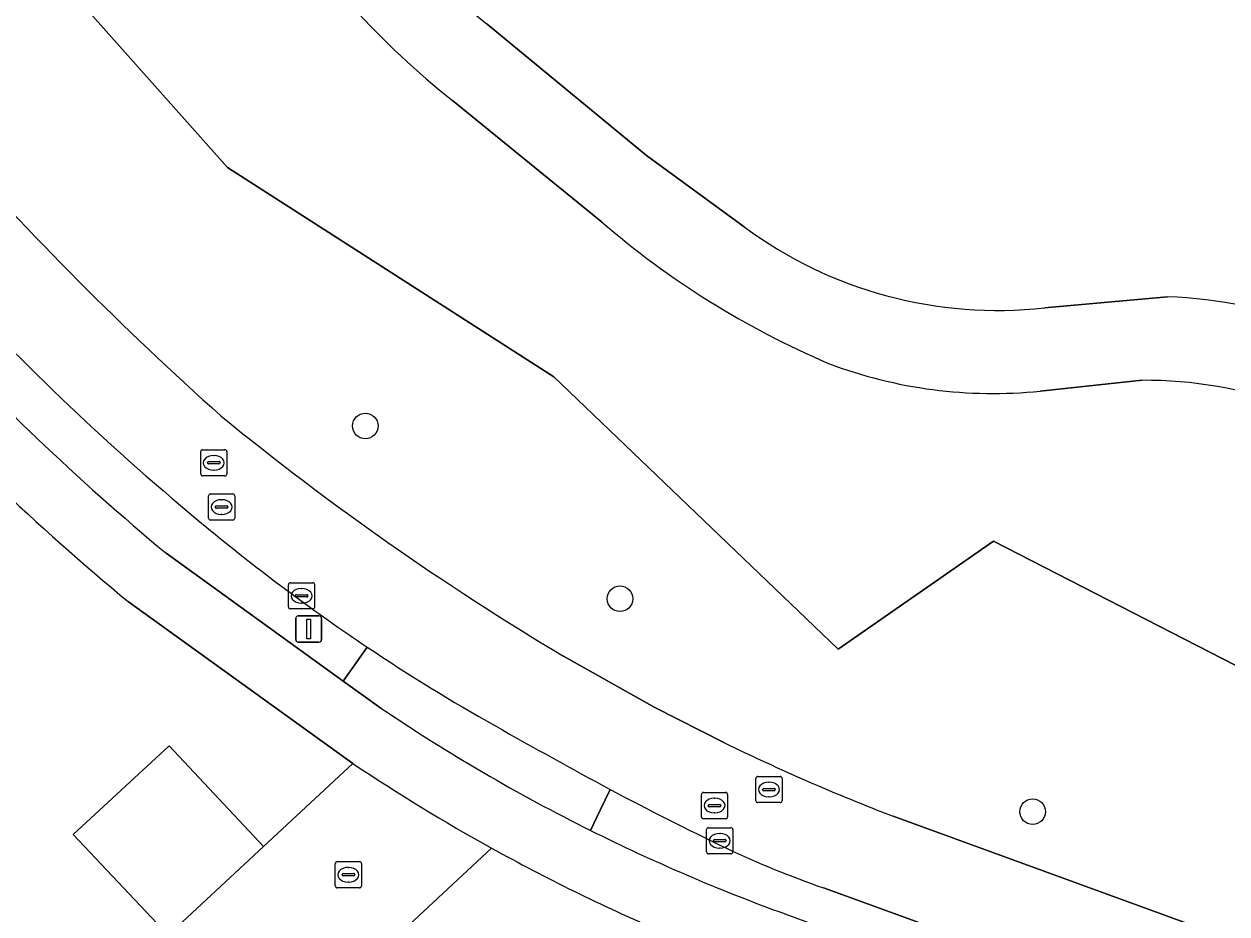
# Model space of a CAD drawing. Extents: x 155275 to 156265, y 382654 to 383635.
# Drawn here: x 155755.08 to 155801.06, y 383057.5 to 383091.49 of the extents above; entities that cross this region are included whole.
import ezdxf

# ---------------------------------------------------------------- set-up
doc = ezdxf.new("R2010")
doc.units = 0
for name, color, linetype in [('IMGEO_Berm_groen', 7, 'Continuous'), ('IMGEO_Boom', 7, 'Continuous'), ('IMGEO_Fietspad_gesloten', 7, 'Continuous'), ('IMGEO_Gemengd_bos', 7, 'Continuous'), ('IMGEO_Groenvoorziening', 7, 'Continuous'), ('IMGEO_Haag', 7, 'Continuous'), ('IMGEO_Kolk', 7, 'Continuous'), ('IMGEO_Lichtmast', 7, 'Continuous'), ('IMGEO_Loofbos', 7, 'Continuous'), ('IMGEO_Parkeervlak_open', 7, 'Continuous'), ('IMGEO_Rijbaan_lokaal_gesloten', 7, 'Continuous'), ('IMGEO_Rijbaan_lokaal_open', 7, 'Continuous'), ('IMGEO_Rioolput', 7, 'Continuous'), ('IMGEO_Voetpad_open', 7, 'Continuous')]:
    doc.layers.add(name, color=color, linetype=linetype)

msp = doc.modelspace()

# ---------------------------------------------------------------- linework, layer by layer
at = {"layer": 'IMGEO_Berm_groen'}
for points in [[(155812.91, 383066.171), (155809.833, 383066.391), (155801.367, 383066.998), (155792.138, 383071.742), (155786.195, 383067.61), (155775.328, 383078.007), (155762.855, 383086.013), (155746.776, 383104.071), (155742.231, 383112.533)], [(155775.703, 383067.34), (155779.187, 383065.387), (155781.855, 383064.031)], [(155788.299, 383061.225), (155799.971, 383056.982), (155804.664, 383055.276), (155806.554, 383054.589), (155807.393, 383054.284), (155807.851, 383055.78), (155808.304, 383056.85), (155808.799, 383057.679), (155810.181, 383059.245)], [(155772.949, 383060.012), (155768.485, 383055.851), (155771.696, 383052.498), (155766.019, 383047.276), (155762.866, 383050.613)]]:
    msp.add_lwpolyline(points, dxfattribs=at)
for centre, radius, start, end in [((155849.133, 383173.338), 129.849, 221.58392, 228.21095), ((155831.621, 383161.055), 109.13, 230.76947, 239.17607), ((155818.231, 383138.767), 83.119, 244.04642, 248.89274), ((155808.264, 383123.768), 72.883, 241.01757, 246.62182)]:
    msp.add_arc(centre, radius, start, end, dxfattribs=at)
at = {"layer": 'IMGEO_Boom'}
for centre in [(155768.123, 383076.136), (155777.857, 383069.535), (155793.63, 383061.402)]:
    msp.add_circle(centre, 0.489, dxfattribs=at)
at = {"layer": 'IMGEO_Fietspad_gesloten'}
for points in [[(155782.609, 383083.74), (155778.871, 383086.473), (155772.78, 383091.489)], [(155771.453, 383088.57), (155777.135, 383083.952)], [(155798.781, 383081.069), (155794.085, 383080.651)], [(155793.921, 383077.471), (155797.815, 383077.882)]]:
    msp.add_lwpolyline(points, dxfattribs=at)
for centre, radius, start, end in [((155789.249, 383111.825), 26.169, 208.6612, 230.9977), ((155791.891, 383114.25), 32.82, 213.3021, 231.4853), ((155798.846, 383109.064), 33.195, 229.1545, 246.9118), ((155792.275, 383096.789), 16.239, 233.4699, 276.3996), ((155798.058, 383062.149), 18.934, 52.0835, 87.8112), ((155792.102, 383095.072), 17.695, 249.2324, 275.8993), ((155797.878, 383061.119), 16.763, 50.7321, 90.2155)]:
    msp.add_arc(centre, radius, start, end, dxfattribs=at)
at = {"layer": 'IMGEO_Gemengd_bos'}
for points in [[(155728.221, 383137.957), (155728.264, 383135.475), (155732.465, 383124.934), (155734.812, 383124.613), (155736.041, 383119.787), (155742.231, 383112.533), (155746.776, 383104.071), (155762.855, 383086.013), (155775.328, 383078.007), (155786.195, 383067.61), (155792.138, 383071.742), (155801.367, 383066.998), (155809.833, 383066.391), (155812.91, 383066.171)], [(155777.135, 383083.952), (155771.453, 383088.57)], [(155797.815, 383077.882), (155793.921, 383077.471)]]:
    msp.add_lwpolyline(points, dxfattribs=at)
for centre, radius, start, end in [((155791.891, 383114.25), 32.82, 213.3021, 231.4853), ((155798.846, 383109.064), 33.195, 229.1545, 246.9118), ((155792.102, 383095.072), 17.695, 249.2324, 275.8993), ((155797.878, 383061.119), 16.763, 50.7321, 90.2155)]:
    msp.add_arc(centre, radius, start, end, dxfattribs=at)
at = {"layer": 'IMGEO_Groenvoorziening'}
for points in [[(155760.513, 383071.272), (155767.283, 383066.391), (155767.707, 383066.995), (155768.196, 383067.692)], [(155760.626, 383063.912), (155764.227, 383060.067), (155767.647, 383063.248), (155759.074, 383069.413)], [(155748.013, 383045.041), (155744.881, 383048.414), (155752.176, 383055.188), (155755.336, 383051.798), (155759.198, 383055.39), (155760.588, 383056.683), (155756.964, 383060.529), (155760.626, 383063.912)], [(155777.481, 383062.251), (155777.103, 383061.46), (155776.733, 383060.685)], [(155784.165, 383057.496), (155799.887, 383051.728), (155800.085, 383052.3), (155800.383, 383053.161), (155799.667, 383053.396), (155798.751, 383053.725), (155785.634, 383058.493)]]:
    msp.add_lwpolyline(points, dxfattribs=at)
for centre, radius, start, end in [((155823.272, 383146.864), 96.498, 222.59475, 230.89318), ((155823.459, 383147.049), 98.51, 222.60047, 230.28458), ((155823.092, 383146.671), 100.334, 222.56561, 230.354), ((155810.649, 383131.036), 76.254, 230.75141, 236.17006), ((155838.195, 383177.14), 129.945, 242.14535, 244.34433), ((155808.534, 383124.542), 71.337, 243.52683, 250.02575), ((155797.597, 383093.028), 36.549, 244.6246, 250.8943)]:
    msp.add_arc(centre, radius, start, end, dxfattribs=at)
at = {"layer": 'IMGEO_Haag'}
for points in [[(155760.513, 383071.272), (155767.283, 383066.391), (155767.707, 383066.995), (155768.196, 383067.692)], [(155777.481, 383062.251), (155777.103, 383061.46), (155776.733, 383060.685)], [(155784.165, 383057.496), (155799.887, 383051.728), (155800.085, 383052.3), (155800.383, 383053.161), (155799.667, 383053.396), (155798.751, 383053.725), (155785.634, 383058.493)]]:
    msp.add_lwpolyline(points, dxfattribs=at)
for centre, radius, start, end in [((155823.272, 383146.864), 96.498, 222.59475, 230.89318), ((155823.459, 383147.049), 98.51, 222.60047, 230.28458), ((155810.649, 383131.036), 76.254, 230.75141, 236.17006), ((155838.195, 383177.14), 129.945, 242.14535, 244.34433), ((155808.534, 383124.542), 71.337, 243.52683, 250.02575), ((155797.597, 383093.028), 36.549, 244.6246, 250.8943)]:
    msp.add_arc(centre, radius, start, end, dxfattribs=at)
at = {"layer": 'IMGEO_Kolk'}
for p, q in [((155765.262, 383070.147), (155766.114, 383070.147)), ((155765.187, 383069.221), (155765.187, 383070.073)), ((155765.489, 383069.69), (155765.887, 383069.69)), ((155765.675, 383069.927), (155765.7, 383069.927)), ((155766.188, 383070.073), (155766.188, 383069.221)), ((155765.446, 383069.641), (155765.446, 383069.653)), ((155765.884, 383069.604), (155765.486, 383069.604)), ((155765.698, 383069.367), (155765.673, 383069.367)), ((155765.93, 383069.653), (155765.93, 383069.641)), ((155766.114, 383069.147), (155765.262, 383069.147)), ((155781.17, 383059.865), (155781.17, 383060.717)), ((155781.245, 383060.791), (155782.097, 383060.791)), ((155781.658, 383060.571), (155781.683, 383060.571)), ((155782.171, 383060.717), (155782.171, 383059.865)), ((155781.429, 383060.285), (155781.429, 383060.297)), ((155781.867, 383060.248), (155781.469, 383060.248)), ((155781.472, 383060.334), (155781.87, 383060.334)), ((155781.913, 383060.297), (155781.913, 383060.285)), ((155782.097, 383059.791), (155781.245, 383059.791)), ((155781.681, 383060.011), (155781.656, 383060.011)), ((155766.978, 383058.567), (155766.978, 383059.419)), ((155767.053, 383059.493), (155767.905, 383059.493)), ((155767.466, 383059.273), (155767.491, 383059.273)), ((155767.979, 383059.419), (155767.979, 383058.567)), ((155767.237, 383058.987), (155767.237, 383058.999)), ((155767.675, 383058.95), (155767.277, 383058.95)), ((155767.28, 383059.036), (155767.678, 383059.036)), ((155767.489, 383058.713), (155767.464, 383058.713)), ((155767.721, 383058.999), (155767.721, 383058.987)), ((155767.905, 383058.493), (155767.053, 383058.493))]:
    msp.add_line(p, q, dxfattribs=at)
for points in [[(155765.262, 383070.147), (155766.114, 383070.147)], [(155765.187, 383069.221), (155765.187, 383070.073)], [(155766.188, 383070.073), (155766.188, 383069.221)], [(155766.114, 383069.147), (155765.262, 383069.147)], [(155781.17, 383059.865), (155781.17, 383060.717)], [(155781.245, 383060.791), (155782.097, 383060.791)], [(155782.171, 383060.717), (155782.171, 383059.865)], [(155782.097, 383059.791), (155781.245, 383059.791)], [(155766.978, 383058.567), (155766.978, 383059.419)], [(155767.053, 383059.493), (155767.905, 383059.493)], [(155767.979, 383059.419), (155767.979, 383058.567)], [(155767.905, 383058.493), (155767.053, 383058.493)]]:
    msp.add_lwpolyline(points, dxfattribs=at)
for centre, radius, start, end in [((155765.264, 383070.071), 0.0765, 91.552, 178.448), ((155765.264, 383070.071), 0.0765, 91.552, 178.448), ((155766.112, 383070.071), 0.0765, 1.552, 88.448), ((155766.112, 383070.071), 0.0765, 1.552, 88.448), ((155765.486, 383069.65), 0.0403, 85.8775, 175.7526), ((155765.891, 383069.652), 0.0386, 1.7309, 96.639), ((155765.483, 383069.64), 0.0366, 178.938, 274.7102), ((155765.887, 383069.647), 0.043, 264.8664, 352.4533), ((155765.264, 383069.223), 0.0765, 181.552, 268.448), ((155765.264, 383069.223), 0.0765, 181.552, 268.448), ((155766.112, 383069.223), 0.0765, 271.552, 358.448), ((155766.112, 383069.223), 0.0765, 271.552, 358.448), ((155781.247, 383060.715), 0.0765, 91.552, 178.448), ((155781.247, 383060.715), 0.0765, 91.552, 178.448), ((155782.095, 383060.715), 0.0765, 1.552, 88.448), ((155782.095, 383060.715), 0.0765, 1.552, 88.448), ((155781.469, 383060.294), 0.0403, 85.8775, 175.7526), ((155781.466, 383060.284), 0.0366, 178.938, 274.7102), ((155781.87, 383060.291), 0.043, 264.8664, 352.4533), ((155781.874, 383060.296), 0.0386, 1.7309, 96.639), ((155781.247, 383059.867), 0.0765, 181.552, 268.448), ((155781.247, 383059.867), 0.0765, 181.552, 268.448), ((155782.095, 383059.867), 0.0765, 271.552, 358.448), ((155782.095, 383059.867), 0.0765, 271.552, 358.448), ((155767.055, 383059.417), 0.0765, 91.552, 178.448), ((155767.055, 383059.417), 0.0765, 91.552, 178.448), ((155767.903, 383059.417), 0.0765, 1.552, 88.448), ((155767.903, 383059.417), 0.0765, 1.552, 88.448), ((155767.277, 383058.996), 0.0403, 85.8775, 175.7526), ((155767.274, 383058.986), 0.0366, 178.938, 274.7102), ((155767.678, 383058.993), 0.043, 264.8664, 352.4533), ((155767.682, 383058.998), 0.0386, 1.7309, 96.639), ((155767.055, 383058.569), 0.0765, 181.552, 268.448), ((155767.055, 383058.569), 0.0765, 181.552, 268.448), ((155767.903, 383058.569), 0.0765, 271.552, 358.448), ((155767.903, 383058.569), 0.0765, 271.552, 358.448)]:
    msp.add_arc(centre, radius, start, end, dxfattribs=at)
for centre, major_axis, ratio, start_param, end_param in [((155765.674, 383069.647), (-0.387, 0.002), 0.722429, 4.712389, 7.853982), ((155765.699, 383069.647), (-0.39, 0.002), 0.717154, 1.570796, 4.712389), ((155781.657, 383060.291), (-0.387, 0.002), 0.722429, 4.712389, 7.853982), ((155781.682, 383060.291), (-0.39, 0.002), 0.717154, 1.570796, 4.712389), ((155767.465, 383058.993), (-0.387, 0.002), 0.722429, 4.712389, 7.853982), ((155767.49, 383058.993), (-0.39, 0.002), 0.717154, 1.570796, 4.712389)]:
    msp.add_ellipse(centre, major_axis=major_axis, ratio=ratio, start_param=start_param, end_param=end_param, dxfattribs=at)
at = {"layer": 'IMGEO_Lichtmast'}
for p, q in [((155765.464, 383067.979), (155765.464, 383068.779)), ((155765.464, 383068.779), (155765.464, 383067.979)), ((155765.564, 383068.879), (155766.354, 383068.879)), ((155766.354, 383068.879), (155765.564, 383068.879)), ((155766.454, 383068.779), (155766.454, 383067.979)), ((155766.454, 383067.979), (155766.454, 383068.779)), ((155766.354, 383067.879), (155765.564, 383067.879)), ((155765.564, 383067.879), (155766.354, 383067.879))]:
    msp.add_line(p, q, dxfattribs=at)
msp.add_lwpolyline([(155765.884, 383068.754), (155766.034, 383068.754), (155766.034, 383068.004), (155765.884, 383068.004), (155765.884, 383068.754)], dxfattribs=at)
for centre, start, end in [((155765.564, 383068.779), 90, 180), ((155765.564, 383068.779), 90, 180), ((155766.354, 383068.779), 0, 90), ((155766.354, 383068.779), 360, 90), ((155765.564, 383067.979), 180, 270), ((155765.564, 383067.979), 180, 270), ((155766.354, 383067.979), 270, 0), ((155766.354, 383067.979), 270, 0)]:
    msp.add_arc(centre, 0.1, start, end, dxfattribs=at)
at = {"layer": 'IMGEO_Loofbos'}
for points in [[(155772.78, 383091.489), (155778.871, 383086.473), (155782.609, 383083.74)], [(155794.085, 383080.651), (155798.781, 383081.069)]]:
    msp.add_lwpolyline(points, dxfattribs=at)
for centre, radius, start, end in [((155789.249, 383111.825), 26.169, 208.6612, 230.9977), ((155792.275, 383096.789), 16.239, 233.4699, 276.3996), ((155798.058, 383062.149), 18.934, 52.0835, 87.8112)]:
    msp.add_arc(centre, radius, start, end, dxfattribs=at)
at = {"layer": 'IMGEO_Parkeervlak_open'}
msp.add_lwpolyline([(155764.227, 383060.067), (155760.626, 383063.912), (155756.964, 383060.529), (155760.588, 383056.683)], close=True, dxfattribs=at)
at = {"layer": 'IMGEO_Rijbaan_lokaal_gesloten'}
for points in [[(155781.855, 383064.031), (155779.187, 383065.387), (155775.703, 383067.34)], [(155785.634, 383058.493), (155798.751, 383053.725), (155799.971, 383056.982), (155788.299, 383061.225)]]:
    msp.add_lwpolyline(points, dxfattribs=at)
for centre, radius, start, end in [((155849.133, 383173.338), 129.849, 221.58392, 228.21095), ((155823.272, 383146.864), 96.498, 222.59475, 230.89318), ((155831.621, 383161.055), 109.13, 230.76947, 239.17607), ((155810.649, 383131.036), 76.254, 230.75141, 236.17006), ((155810.185, 383130.419), 75.484, 236.20193, 240.56871), ((155906.518, 383300.772), 271.188, 240.52793, 241.5871), ((155818.231, 383138.767), 83.119, 244.04642, 248.89274), ((155838.195, 383177.14), 129.945, 242.14535, 244.34433), ((155797.597, 383093.028), 36.549, 244.6246, 250.8943)]:
    msp.add_arc(centre, radius, start, end, dxfattribs=at)
at = {"layer": 'IMGEO_Rijbaan_lokaal_open'}
for points in [[(155705.355, 383100.781), (155700.795, 383107.463), (155696.789, 383102.582), (155698.621, 383099.93), (155698.65, 383099.944), (155718.801, 383070.448), (155744.315, 383033.097), (155746.721, 383029.574), (155747.84, 383028.105), (155749.193, 383027.585), (155755.874, 383025.193), (155756.4, 383026.63), (155757.762, 383030.353), (155760.94, 383029.184), (155761.44, 383030.472), (155761.488, 383030.572), (155754.044, 383033.378), (155749.542, 383038.194), (155752.158, 383040.632), (155755.794, 383044.021), (155762.866, 383050.613), (155768.485, 383055.851), (155772.949, 383060.012)], [(155768.196, 383067.692), (155767.707, 383066.995), (155767.283, 383066.391), (155768.712, 383065.361)], [(155767.647, 383063.248), (155764.227, 383060.067), (155760.588, 383056.683), (155759.198, 383055.39), (155755.336, 383051.798), (155748.283, 383045.239)], [(155776.733, 383060.685), (155777.103, 383061.46), (155777.481, 383062.251)]]:
    msp.add_lwpolyline(points, dxfattribs=at)
for centre, radius, start, end in [((155810.185, 383130.419), 75.484, 236.20193, 240.56871), ((155808.421, 383124.259), 71.033, 236.012, 243.50622), ((155906.518, 383300.772), 271.188, 240.52793, 241.5871), ((155808.187, 383123.708), 72.794, 236.15752, 241.04807)]:
    msp.add_arc(centre, radius, start, end, dxfattribs=at)
at = {"layer": 'IMGEO_Rioolput'}
for p, q in [((155761.907, 383075.231), (155762.759, 383075.231)), ((155761.832, 383074.305), (155761.832, 383075.157)), ((155762.134, 383074.774), (155762.532, 383074.774)), ((155762.32, 383075.011), (155762.345, 383075.011)), ((155762.833, 383075.157), (155762.833, 383074.305)), ((155762.091, 383074.725), (155762.091, 383074.737)), ((155762.529, 383074.688), (155762.131, 383074.688)), ((155762.343, 383074.451), (155762.318, 383074.451)), ((155762.575, 383074.737), (155762.575, 383074.725)), ((155762.759, 383074.231), (155761.907, 383074.231)), ((155762.131, 383072.613), (155762.131, 383073.465)), ((155762.206, 383073.539), (155763.058, 383073.539)), ((155763.132, 383073.465), (155763.132, 383072.613)), ((155762.39, 383073.033), (155762.39, 383073.045)), ((155762.828, 383072.996), (155762.43, 383072.996)), ((155762.433, 383073.082), (155762.831, 383073.082)), ((155762.619, 383073.319), (155762.644, 383073.319)), ((155762.874, 383073.045), (155762.874, 383073.033)), ((155763.058, 383072.539), (155762.206, 383072.539)), ((155762.642, 383072.759), (155762.617, 383072.759)), ((155783.052, 383061.821), (155783.052, 383062.673)), ((155783.127, 383062.747), (155783.979, 383062.747)), ((155783.54, 383062.527), (155783.565, 383062.527)), ((155784.053, 383062.673), (155784.053, 383061.821)), ((155780.97, 383061.209), (155780.97, 383062.061)), ((155781.045, 383062.135), (155781.897, 383062.135)), ((155781.458, 383061.915), (155781.483, 383061.915)), ((155781.971, 383062.061), (155781.971, 383061.209)), ((155783.311, 383062.241), (155783.311, 383062.253)), ((155783.749, 383062.204), (155783.351, 383062.204)), ((155783.354, 383062.29), (155783.752, 383062.29)), ((155783.563, 383061.967), (155783.538, 383061.967)), ((155783.795, 383062.253), (155783.795, 383062.241)), ((155781.229, 383061.629), (155781.229, 383061.641)), ((155781.667, 383061.592), (155781.269, 383061.592)), ((155781.272, 383061.678), (155781.67, 383061.678)), ((155781.713, 383061.641), (155781.713, 383061.629)), ((155783.979, 383061.747), (155783.127, 383061.747)), ((155781.897, 383061.135), (155781.045, 383061.135)), ((155781.481, 383061.355), (155781.456, 383061.355))]:
    msp.add_line(p, q, dxfattribs=at)
for points in [[(155761.907, 383075.231), (155762.759, 383075.231)], [(155761.832, 383074.305), (155761.832, 383075.157)], [(155762.833, 383075.157), (155762.833, 383074.305)], [(155762.759, 383074.231), (155761.907, 383074.231)], [(155762.131, 383072.613), (155762.131, 383073.465)], [(155762.206, 383073.539), (155763.058, 383073.539)], [(155763.132, 383073.465), (155763.132, 383072.613)], [(155763.058, 383072.539), (155762.206, 383072.539)], [(155783.052, 383061.821), (155783.052, 383062.673)], [(155783.127, 383062.747), (155783.979, 383062.747)], [(155784.053, 383062.673), (155784.053, 383061.821)], [(155780.97, 383061.209), (155780.97, 383062.061)], [(155781.045, 383062.135), (155781.897, 383062.135)], [(155781.971, 383062.061), (155781.971, 383061.209)], [(155783.979, 383061.747), (155783.127, 383061.747)], [(155781.897, 383061.135), (155781.045, 383061.135)]]:
    msp.add_lwpolyline(points, dxfattribs=at)
for centre, radius, start, end in [((155761.909, 383075.155), 0.0765, 91.552, 178.448), ((155761.909, 383075.155), 0.0765, 91.552, 178.448), ((155762.757, 383075.155), 0.0765, 1.552, 88.448), ((155762.757, 383075.155), 0.0765, 1.552, 88.448), ((155762.131, 383074.734), 0.0403, 85.8775, 175.7526), ((155762.536, 383074.736), 0.0386, 1.7309, 96.639), ((155761.909, 383074.307), 0.0765, 181.552, 268.448), ((155761.909, 383074.307), 0.0765, 181.552, 268.448), ((155762.128, 383074.724), 0.0366, 178.938, 274.7102), ((155762.532, 383074.731), 0.043, 264.8664, 352.4533), ((155762.757, 383074.307), 0.0765, 271.552, 358.448), ((155762.757, 383074.307), 0.0765, 271.552, 358.448), ((155762.208, 383073.463), 0.0765, 91.552, 178.448), ((155762.208, 383073.463), 0.0765, 91.552, 178.448), ((155763.056, 383073.463), 0.0765, 1.552, 88.448), ((155763.056, 383073.463), 0.0765, 1.552, 88.448), ((155762.43, 383073.042), 0.0403, 85.8775, 175.7526), ((155762.427, 383073.032), 0.0366, 178.938, 274.7102), ((155762.831, 383073.039), 0.043, 264.8664, 352.4533), ((155762.835, 383073.044), 0.0386, 1.7309, 96.639), ((155762.208, 383072.615), 0.0765, 181.552, 268.448), ((155762.208, 383072.615), 0.0765, 181.552, 268.448), ((155763.056, 383072.615), 0.0765, 271.552, 358.448), ((155763.056, 383072.615), 0.0765, 271.552, 358.448), ((155783.129, 383062.671), 0.0765, 91.552, 178.448), ((155783.129, 383062.671), 0.0765, 91.552, 178.448), ((155783.977, 383062.671), 0.0765, 1.552, 88.448), ((155783.977, 383062.671), 0.0765, 1.552, 88.448), ((155781.047, 383062.059), 0.0765, 91.552, 178.448), ((155781.047, 383062.059), 0.0765, 91.552, 178.448), ((155781.895, 383062.059), 0.0765, 1.552, 88.448), ((155781.895, 383062.059), 0.0765, 1.552, 88.448), ((155783.351, 383062.25), 0.0403, 85.8775, 175.7526), ((155783.348, 383062.24), 0.0366, 178.938, 274.7102), ((155783.752, 383062.247), 0.043, 264.8664, 352.4533), ((155783.756, 383062.252), 0.0386, 1.7309, 96.639), ((155781.269, 383061.638), 0.0403, 85.8775, 175.7526), ((155781.266, 383061.628), 0.0366, 178.938, 274.7102), ((155781.67, 383061.635), 0.043, 264.8664, 352.4533), ((155781.674, 383061.64), 0.0386, 1.7309, 96.639), ((155783.129, 383061.823), 0.0765, 181.552, 268.448), ((155783.129, 383061.823), 0.0765, 181.552, 268.448), ((155783.977, 383061.823), 0.0765, 271.552, 358.448), ((155783.977, 383061.823), 0.0765, 271.552, 358.448), ((155781.047, 383061.211), 0.0765, 181.552, 268.448), ((155781.047, 383061.211), 0.0765, 181.552, 268.448), ((155781.895, 383061.211), 0.0765, 271.552, 358.448), ((155781.895, 383061.211), 0.0765, 271.552, 358.448)]:
    msp.add_arc(centre, radius, start, end, dxfattribs=at)
for centre, major_axis, ratio, start_param, end_param in [((155762.319, 383074.731), (-0.387, 0.002), 0.722429, 4.712389, 7.853982), ((155762.344, 383074.731), (-0.39, 0.002), 0.717154, 1.570796, 4.712389), ((155762.618, 383073.039), (-0.387, 0.002), 0.722429, 4.712389, 7.853982), ((155762.643, 383073.039), (-0.39, 0.002), 0.717154, 1.570796, 4.712389), ((155783.539, 383062.247), (-0.387, 0.002), 0.722429, 4.712389, 7.853982), ((155783.564, 383062.247), (-0.39, 0.002), 0.717154, 1.570796, 4.712389), ((155781.457, 383061.635), (-0.387, 0.002), 0.722429, 4.712389, 7.853982), ((155781.482, 383061.635), (-0.39, 0.002), 0.717154, 1.570796, 4.712389)]:
    msp.add_ellipse(centre, major_axis=major_axis, ratio=ratio, start_param=start_param, end_param=end_param, dxfattribs=at)
at = {"layer": 'IMGEO_Voetpad_open'}
for points in [[(155768.712, 383065.361), (155767.283, 383066.391), (155760.513, 383071.272)], [(155759.074, 383069.413), (155767.647, 383063.248)]]:
    msp.add_lwpolyline(points, dxfattribs=at)
for centre, radius, start, end in [((155823.459, 383147.049), 98.51, 222.60047, 230.28458), ((155823.092, 383146.671), 100.334, 222.56561, 230.354), ((155808.421, 383124.259), 71.033, 236.012, 243.50622), ((155808.187, 383123.708), 72.794, 236.15752, 241.04807), ((155808.534, 383124.542), 71.337, 243.52683, 250.02575), ((155808.264, 383123.768), 72.883, 241.01757, 246.62182)]:
    msp.add_arc(centre, radius, start, end, dxfattribs=at)

doc.saveas('drawing.dxf')
